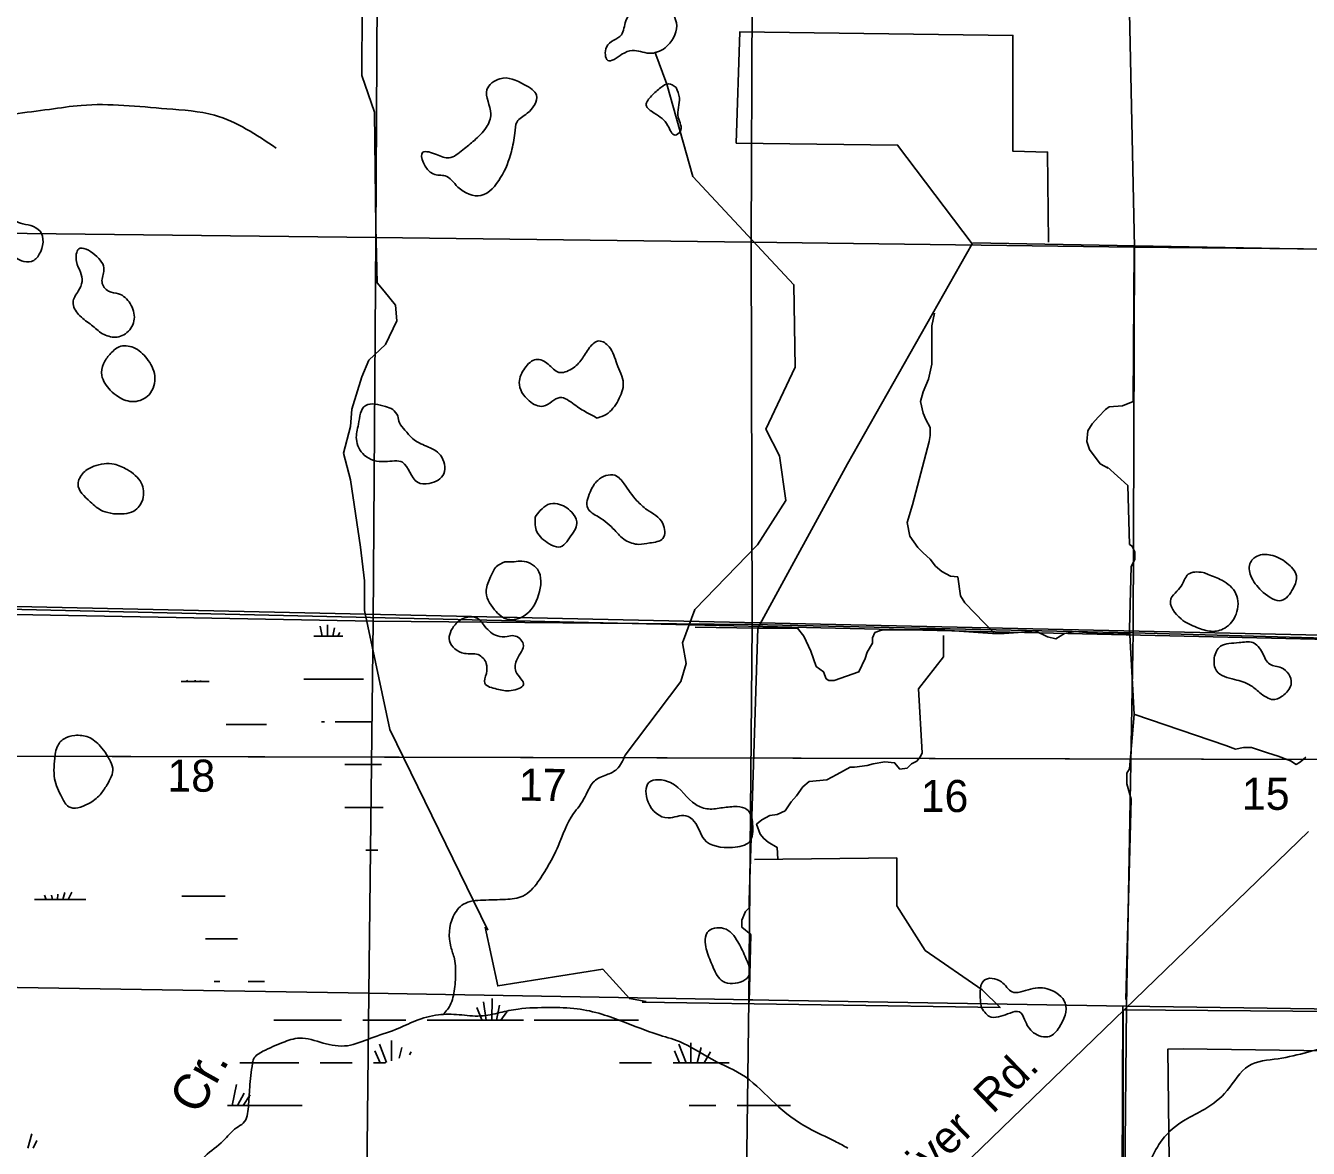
# Model space of a CAD drawing. Extents: x 408847 to 817539, y 923858 to 1151780.
# Drawn here: x 541827 to 559820, y 963958 to 979703 of the extents above; entities that cross this region are included whole.
import ezdxf

# ---------------------------------------------------------------- set-up
doc = ezdxf.new("R2010")
doc.units = 0
for name, color, linetype in [('Cities Incorporated Area', 7, 'Continuous'), ('Cities Incorporated Linear Boundaries', 7, 'Continuous'), ('County Roads Related Text', 7, 'Continuous'), ('County Routes Highway Center Lines', 7, 'Continuous'), ('Lakes and Ponds', 7, 'Continuous'), ('Level 42', 7, 'Continuous'), ('Level 43', 7, 'Continuous'), ('Local Roads Paved', 7, 'Continuous'), ('Narrow River Creek and Branch and Slough', 7, 'Continuous'), ('National Forest', 7, 'Continuous'), ('Quad Borders', 7, 'Continuous'), ('Section Lines', 7, 'Continuous'), ('Swamps', 7, 'Continuous')]:
    doc.layers.add(name, color=color, linetype=linetype)

msp = doc.modelspace()

# ---------------------------------------------------------------- linework, layer by layer
at = {"layer": 'Cities Incorporated Area'}
msp.add_line((557218, 965946), (557172, 955321), dxfattribs=at)
at = {"layer": 'Cities Incorporated Linear Boundaries'}
for points in [[(562561, 971039), (541362, 971524), (541451, 978545)], [(562554, 971098), (562576, 965858), (557221, 965901), (557221, 955294), (554435, 955337), (554392, 949287), (573161, 949028), (573139, 953635), (573161, 970703), (567093, 970876), (567137, 973534)], [(541268, 971566), (562554, 971098)]]:
    msp.add_lwpolyline(points, dxfattribs=at)
at = {"layer": 'County Routes Highway Center Lines'}
msp.add_line((547480, 956465), (559820, 968404), dxfattribs=at)
at = {"layer": 'Lakes and Ponds'}
for p, q in [((542242, 969485), (542240, 969470)), ((543002, 969413), (542998, 969416))]:
    msp.add_line(p, q, dxfattribs=at)
for points in [[(550759, 980432), (550777, 980568), (550933, 980609), (550954, 980762), (550864, 980804), (550779, 980958), (550659, 981123), (550480, 981172), (550469, 981016), (550518, 980831), (550524, 980637), (550501, 980455), (550502, 980253), (550423, 980021), (550244, 979769), (550184, 979575), (549975, 979402), (549992, 979216), (550192, 979301), (550337, 979355), (550574, 979316), (550798, 979393), (550959, 979699), (550831, 980043), (550759, 980432)], [(548691, 978194), (548720, 978356), (548862, 978474), (548993, 978727), (548826, 978874), (548479, 978959), (548298, 978806), (548353, 978466), (548286, 978274), (548121, 978094), (547961, 977961), (547767, 977849), (547589, 977896), (547399, 977927), (547544, 977624), (547712, 977597), (547891, 977440), (548214, 977321), (548489, 977572), (548640, 977936), (548691, 978194)], [(550951, 978835), (550844, 978888), (550738, 978835), (550604, 978717), (550533, 978589), (550645, 978477), (550836, 978300), (550939, 978169), (551009, 978217), (550982, 978416), (550997, 978692), (550951, 978835)], [(541627, 976494), (541768, 976407), (541910, 976396), (542018, 976496), (542028, 976820), (541900, 976899), (541752, 976933), (541647, 976988), (541471, 977127), (541354, 977175), (541239, 977079), (541197, 976920), (541344, 976723), (541461, 976638), (541627, 976494)], [(542883, 975394), (543061, 975333), (543247, 975398), (543350, 975588), (543292, 975805), (543131, 975943), (542991, 975978), (542898, 976106), (542925, 976278), (542798, 976489), (542572, 976572), (542539, 976396), (542595, 976246), (542618, 976117), (542564, 975980), (542491, 975822), (542570, 975653), (542730, 975519), (542883, 975394)], [(549844, 974200), (549970, 974252), (550139, 974448), (550210, 974687), (550121, 974958), (550010, 975201), (549869, 975281), (549736, 975188), (549628, 975024), (549489, 974890), (549305, 974841), (549158, 974956), (548988, 975022), (548830, 974901), (548751, 974699), (548890, 974440), (549088, 974367), (549322, 974487), (549523, 974390), (549695, 974279), (549844, 974200)], [(543012, 974589), (543127, 974498), (543347, 974431), (543557, 974527), (543638, 974793), (543527, 975033), (543340, 975188), (543138, 975199), (543008, 975093), (542917, 974961), (542895, 974795), (543012, 974589)], [(547049, 974229), (546975, 974319), (546874, 974360), (546724, 974396), (546598, 974377), (546495, 974113), (546466, 973903), (546577, 973680), (546870, 973589), (547112, 973580), (547323, 973299), (547489, 973283), (547693, 973418), (547644, 973680), (547449, 973805), (547253, 973912), (547148, 974031), (547072, 974133), (547049, 974229)], [(543059, 972859), (543343, 972896), (543469, 973060), (543448, 973290), (543251, 973477), (543070, 973552), (542926, 973558), (542782, 973525), (542640, 973435), (542561, 973273), (542732, 973027), (542907, 972896), (543059, 972859)], [(550223, 973277), (550091, 973397), (549967, 973393), (549851, 973326), (549744, 973160), (549711, 972936), (549863, 972813), (550090, 972626), (550237, 972488), (550429, 972429), (550581, 972448), (550767, 972512), (550764, 972720), (550543, 972915), (550401, 973041), (550223, 973277)], [(548973, 972809), (548999, 972604), (549172, 972438), (549304, 972389), (549476, 972547), (549559, 972746), (549487, 972879), (549288, 972996), (549154, 972986), (549046, 972904), (548973, 972809)], [(559185, 971754), (559441, 971641), (559607, 971809), (559652, 971989), (559519, 972167), (559291, 972278), (559103, 972265), (558999, 972155), (559024, 971963), (559185, 971754)], [(548547, 972182), (548427, 972114), (548349, 971972), (548286, 971788), (548405, 971510), (548592, 971377), (548822, 971428), (549021, 971720), (549005, 972080), (548789, 972193), (548679, 972185), (548547, 972182)], [(558346, 972036), (558136, 972009), (558050, 971867), (557976, 971772), (557893, 971664), (558034, 971383), (558257, 971264), (558459, 971209), (558647, 971253), (558806, 971450), (558805, 971736), (558608, 971925), (558414, 972008), (558346, 972036)], [(548293, 970617), (548269, 970481), (548436, 970399), (548636, 970378), (548810, 970459), (548705, 970646), (548720, 970820), (548807, 971032), (548673, 971148), (548581, 971137), (548445, 971145), (548270, 971276), (548159, 971393), (548009, 971405), (547850, 971302), (547772, 971078), (547983, 970899), (548173, 970882), (548288, 970760), (548293, 970617)], [(559135, 970352), (559330, 970253), (559478, 970319), (559581, 970484), (559442, 970697), (559280, 970748), (559175, 970906), (559040, 971051), (558848, 971050), (558706, 971038), (558590, 971001), (558501, 970837), (558533, 970653), (558786, 970534), (559009, 970451), (559135, 970352)], [(542998, 969416), (542959, 969483), (542874, 969597), (542707, 969724), (542515, 969749), (542365, 969703), (542268, 969588), (542242, 969485)], [(542240, 969470), (542233, 969142), (542337, 968876), (542430, 968749), (542705, 968791), (542871, 968918), (542965, 969053), (543048, 969290), (543002, 969413)], [(551808, 968754), (551603, 968735), (551405, 968718), (551227, 968779), (550872, 969087), (550570, 969088), (550559, 968815), (550839, 968593), (551087, 968622), (551205, 968543), (551344, 968292), (551744, 968179), (551980, 968259), (552025, 968510), (551944, 968712), (551808, 968754)], [(551512, 966406), (551584, 966316), (551852, 966291), (551963, 966362), (551919, 966651), (551818, 966855), (551618, 967043), (551388, 966984), (551360, 966849), (551423, 966611), (551512, 966406)], [(555235, 965931), (555370, 965799), (555506, 965812), (555635, 965856), (555767, 965873), (555840, 965763), (555966, 965579), (556188, 965528), (556324, 965653), (556409, 965996), (556186, 966188), (555924, 966193), (555664, 966152), (555514, 966294), (555266, 966311), (555215, 966156), (555235, 965931)]]:
    msp.add_spline(points, degree=3, dxfattribs=at)
at = {"layer": 'Local Roads Paved'}
for p, q in [((555115, 976655), (559922, 976568)), ((552098, 971255), (553354, 973558)), ((552098, 971255), (551219, 971267))]:
    msp.add_line(p, q, dxfattribs=at)
for points in [[(546865, 987329), (546738, 986990), (546640, 986793), (546581, 986636), (546542, 979004), (546719, 978492), (546738, 976879), (546758, 976096), (546856, 975978), (547014, 975781), (547033, 975565), (546876, 975231), (546640, 975014), (546542, 974778), (546404, 974326), (546384, 974080)], [(556176, 976668), (556163, 977930), (555676, 977942), (555676, 979566), (551843, 979616), (551792, 978054)], [(551792, 978054), (554058, 978029), (555102, 976644), (553354, 973558)], [(557375, 976606), (557362, 974432), (557212, 974369), (557025, 974357), (556975, 974319), (556875, 974219), (556788, 974119), (556725, 974020), (556713, 973870), (556750, 973757), (556900, 973557), (557013, 973495)], [(555414, 971184), (555002, 971608), (554940, 971708), (554902, 971971), (554802, 971983), (554678, 972046), (554590, 972121), (554515, 972221), (554415, 972308), (554340, 972383), (554228, 972545), (554191, 972733), (554265, 972983), (554503, 973870), (554515, 973957), (554515, 974069), (554453, 974182), (554415, 974269), (554378, 974432), (554415, 974569), (554490, 974744), (554540, 974956), (554540, 975156), (554540, 975306), (554540, 975494), (554578, 975669)], [(546384, 974080), (546286, 973706), (546384, 973333), (546522, 972388), (546581, 971916), (546581, 971503), (546935, 969831), (548311, 967018)], [(557262, 966045), (557337, 968856), (557275, 969068), (557275, 969218), (557312, 969281), (557375, 970043), (557312, 971242), (557337, 972117), (557387, 972217), (557387, 972317), (557350, 972404), (557312, 972429), (557287, 973254), (557000, 973516)], [(551974, 966008), (551999, 966958), (551874, 967058), (551874, 967158), (551924, 967282), (551974, 967332), (551974, 967432), (552098, 971255)], [(552380, 968016), (552368, 968179), (552243, 968253), (552180, 968303), (552130, 968366), (552080, 968503), (552155, 968566), (552268, 968628), (552368, 968641), (552480, 968691), (552567, 968816), (552642, 968903), (552730, 969028), (552817, 969103), (553067, 969128), (553204, 969203), (553391, 969303), (553454, 969303), (553629, 969328), (553716, 969353), (553878, 969378), (554016, 969365), (554091, 969278), (554191, 969290), (554253, 969353), (554328, 969390), (554378, 969453), (554403, 969503), (554353, 970402), (554703, 970852), (554703, 971152)], [(552098, 971255), (552655, 971255), (552742, 971142), (552842, 970930), (552917, 970717), (553017, 970643), (553054, 970543), (553092, 970518), (553167, 970518), (553516, 970643), (553604, 970830), (553629, 970917), (553704, 971042), (553704, 971117), (553741, 971192), (553803, 971217), (553853, 971230), (554653, 971230), (555389, 971180), (555552, 971180), (555751, 971192), (555989, 971217), (556163, 971130), (556276, 971105), (556338, 971142), (556401, 971180), (556551, 971205), (556863, 971180), (557312, 971167)], [(557387, 970043), (558661, 969606), (558798, 969556), (558911, 969581), (559023, 969581), (559248, 969506), (559397, 969456), (559572, 969393), (559647, 969343), (559710, 969381), (559785, 969443)], [(550476, 966008), (555495, 965933), (555246, 966183), (554447, 966733), (554047, 967357), (554047, 968032), (552049, 968007)], [(548272, 967062), (548449, 966236), (549923, 966472), (550297, 966059), (550533, 966020)]]:
    msp.add_lwpolyline(points, dxfattribs=at)
at = {"layer": 'Narrow River Creek and Branch and Slough'}
for points in [[(550819, 978883), (550652, 979336)], [(550236, 969471), (551019, 970507), (551093, 970757), (551043, 971047), (551212, 971515), (552093, 972421), (552491, 973043), (552402, 973672), (552210, 974045), (552621, 974912), (552603, 976069), (551185, 977586), (550819, 978883)]]:
    msp.add_lwpolyline(points, dxfattribs=at)
for points in [[(545343, 977985), (544476, 978446), (543807, 978537), (542606, 978585), (542160, 978529), (541169, 978361), (540524, 978045), (539895, 977673), (539452, 977783), (538913, 977367), (538244, 976626), (537708, 976418), (537361, 976159), (536545, 975376), (536388, 974596), (536375, 974494), (536329, 972915), (536282, 972156), (536100, 971721), (535662, 971420), (535459, 971229), (535306, 970899), (535100, 970886), (534465, 971090), (534251, 970927), (532868, 969780)], [(547680, 965829), (547793, 965990), (547827, 966102), (547856, 966353), (547841, 966616), (547791, 966785), (547825, 967210), (547969, 967383), (548242, 967439), (548558, 967450), (548802, 967497), (549013, 967695), (549162, 967932), (549297, 968196), (549512, 968654), (549590, 968753), (549701, 968944), (549804, 969109), (549974, 969196), (550120, 969275), (550236, 969471)], [(545007, 965146), (545023, 965208), (545156, 965319), (545432, 965442), (545668, 965505), (545998, 965435), (546340, 965398), (546667, 965502), (547016, 965625), (547296, 965747), (547616, 965831), (547907, 965832), (548209, 965815), (548479, 965862), (548735, 965911), (549172, 965933), (549564, 965915), (549908, 965840), (550214, 965733), (550683, 965558), (550997, 965455), (551461, 965204), (551924, 964959), (552339, 964586), (552805, 964244), (553178, 964059), (553361, 963960)], [(557013, 962863), (557190, 963136), (557379, 963422), (557604, 963796), (557771, 964078), (558090, 964358), (558367, 964508), (558680, 964768), (558983, 965116), (559395, 965216), (559812, 965308), (560184, 965398), (560443, 965429), (560691, 965412), (560848, 965311), (560790, 965178), (561002, 965038), (561298, 965011), (561280, 964540), (561259, 964201), (561140, 963845), (561081, 963527), (561174, 963257), (561204, 962954), (561165, 962679), (561097, 962283), (560914, 961933), (560703, 961581), (560542, 961215), (560431, 960795), (560219, 960395), (559930, 959940), (559739, 959669), (559298, 959318), (558798, 958967), (558433, 958640), (558261, 958563), (557982, 958510), (557838, 958254), (557556, 957874), (557287, 957553), (557072, 957149), (556975, 956800), (556926, 956428), (556875, 956117), (556696, 955956), (556428, 955878), (556297, 955649), (556118, 955468), (556219, 955175), (556143, 954954), (555890, 954668), (555725, 954543), (555639, 954332), (555629, 953958), (555397, 953749), (555074, 953553), (554707, 953347), (554456, 953129), (554177, 952750), (553948, 952476), (553713, 952257), (553396, 951952), (553208, 951789), (552904, 951429), (552728, 951321), (552528, 951252), (552339, 950931), (552100, 950723), (551835, 950535), (551538, 950375), (551258, 950434), (551132, 950257), (551179, 949969), (551099, 949838), (551082, 949775), (551018, 949629)], [(544501, 960818), (544510, 960883), (544501, 961170), (544458, 961607), (544375, 961952), (544458, 962300), (544505, 962514), (544428, 962954), (544177, 963292), (544208, 963621), (544345, 963848), (544599, 964062), (544782, 964246), (544880, 964312), (544951, 964541), (544970, 964814), (545007, 965146)]]:
    msp.add_spline(points, degree=3, dxfattribs=at)
at = {"layer": 'National Forest'}
msp.add_lwpolyline([(565826, 976469), (563440, 976524), (563474, 965277), (558064, 965352), (557847, 965347), (557979, 954423), (555255, 954479), (555274, 949911), (572435, 949742), (572604, 949742), (572491, 968804), (571646, 969067), (571420, 969086), (571026, 969067), (570537, 969105), (570218, 969180), (569917, 969424), (569410, 969932), (569259, 970052)], dxfattribs=at)
at = {"layer": 'Quad Borders'}
for p, q in [((542219, 969455), (534119, 969475)), ((534695, 969474), (560486, 969410)), ((574822, 969374), (543042, 969453))]:
    msp.add_line(p, q, dxfattribs=at)
at = {"layer": 'Section Lines'}
for p, q in [((546768, 982097), (546739, 976730)), ((552030, 981990), (552002, 976665)), ((552030, 981990), (552002, 976665)), ((557382, 976598), (557268, 981963)), ((546739, 976730), (541436, 976792)), ((546700, 971350), (546739, 976730)), ((552002, 976665), (546739, 976730)), ((552002, 976665), (552020, 971307)), ((557382, 976598), (552002, 976665)), ((557382, 976598), (557361, 971188)), ((557382, 976598), (562702, 976539)), ((541368, 971453), (546700, 971350)), ((546700, 971350), (546640, 966133)), ((546700, 971350), (552020, 971307)), ((552020, 971307), (551973, 966043)), ((552020, 971307), (557361, 971188)), ((557361, 971188), (557270, 965954)), ((557361, 971188), (562615, 971042)), ((546640, 966133), (541304, 966222)), ((546640, 966133), (546579, 960801)), ((552026, 966042), (546640, 966133)), ((551973, 966043), (551896, 960688)), ((551973, 966043), (557270, 965954)), ((557270, 965954), (557213, 960688)), ((562535, 965872), (557270, 965954))]:
    msp.add_line(p, q, dxfattribs=at)
at = {"layer": 'Swamps'}
for p, q in [((544350, 966897), (544800, 966897)), ((548224, 965759), (548158, 965932)), ((548286, 965758), (548247, 966012)), ((548364, 965758), (548370, 966062)), ((548431, 965758), (548474, 965964)), ((546558, 965758), (547158, 965758)), ((547458, 965758), (548058, 965758)), ((548058, 965758), (548808, 965758)), ((548494, 965758), (548577, 965872)), ((550988, 965421), (551091, 965158)), ((551302, 965373), (551248, 965158)), ((546727, 965324), (546798, 965158)), ((550927, 965324), (550998, 965158)), ((551435, 965312), (551345, 965159)), ((545958, 965158), (546408, 965158)), ((550158, 965158), (550608, 965158)), ((544782, 964853), (544723, 964559)), ((544891, 964732), (544797, 964558)), ((544975, 964708), (544876, 964559)), ((551808, 964558), (552258, 964558)), ((552258, 964558), (552558, 964558)), ((541856, 963959), (541914, 964162)), ((541933, 963959), (541982, 964067))]:
    msp.add_line(p, q, dxfattribs=at)
for points in [[(546060, 971300), (546060, 971140)], [(545869, 971140), (546275, 971140)], [(545960, 971283), (545988, 971140)], [(546158, 971260), (546134, 971140)], [(546236, 971192), (546208, 971139)], [(544006, 970504), (544403, 970504)], [(544088, 970526), (544096, 970504)], [(544203, 970526), (544205, 970516)], [(544278, 970521), (544278, 970504)], [(544364, 970511), (544362, 970504)], [(545727, 970540), (546566, 970540)], [(544639, 969902), (545203, 969902)], [(545975, 969940), (546019, 969940)], [(546169, 969940), (546673, 969940)], [(546304, 969340), (546820, 969340)], [(546302, 968740), (546843, 968740)], [(546599, 968140), (546769, 968140)], [(542272, 967446), (542276, 967524)], [(542348, 967446), (542376, 967544)], [(542425, 967446), (542472, 967550)], [(541950, 967446), (542673, 967446)], [(542116, 967446), (542091, 967511)], [(542201, 967446), (542189, 967509)], [(544016, 967497), (544627, 967497)], [(544473, 966297), (544550, 966297)], [(544950, 966297), (545178, 966297)], [(545309, 965758), (546258, 965758)], [(548958, 965758), (550423, 965758)], [(546788, 965421), (546889, 965164)], [(546957, 965469), (546957, 965186)], [(547102, 965373), (547064, 965222)], [(551157, 965439), (551157, 965158)], [(547235, 965312), (547210, 965270)], [(544831, 965158), (545658, 965158)], [(546708, 965158), (546873, 965158)], [(550908, 965158), (551695, 965158)], [(544656, 964558), (545704, 964558)], [(551134, 964558), (551508, 964558)]]:
    msp.add_lwpolyline(points, dxfattribs=at)

# ---------------------------------------------------------------- texts
at = {"layer": 'County Roads Related Text'}
msp.add_text('South    River  Rd.', height=450, rotation=43.9438, dxfattribs=at).set_placement((552526, 961669))
at = {"layer": 'Level 42'}
msp.add_text('Cr.', height=500, rotation=60.751, dxfattribs=at).set_placement((544256, 964413))
at = {"layer": 'Level 43'}
for s, p in [('18', (543814, 968962)), ('17', (548745, 968833)), ('15', (558887, 968708)), ('16', (554381, 968677))]:
    msp.add_text(s, height=450, rotation=359.7207, dxfattribs=at).set_placement(p)

doc.saveas('drawing.dxf')
